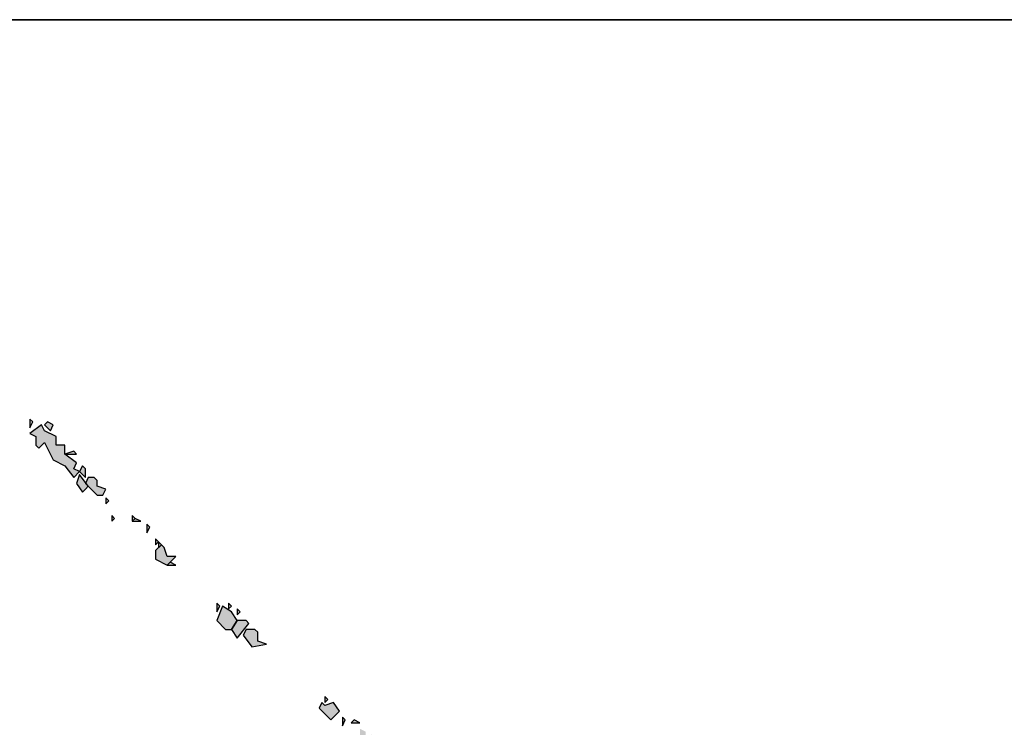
# Model space of a CAD drawing. Extents: x 797781 to 1255204, y 21234 to 1024248.
# Tile 912 of 1056: x 1197093 to 1197189, y 580795 to 580864. Entities that reach past the tile are written whole.
import ezdxf

# ---------------------------------------------------------------- set-up
doc = ezdxf.new("R2010")
doc.units = 0
doc.header["$LTSCALE"] = 1000
doc.header["$MEASUREMENT"] = 0
doc.layers.add('230303生产综合楼-平面图_t8$0$图框', color=4, linetype='Continuous', lineweight=35)
doc.layers.add('PUB_TEXT', color=7, linetype='Continuous')

# ---------------------------------------------------------------- blocks, each defined once
blk = doc.blocks.new('A$C59021D72')
at = {"linetype": 'Continuous'}
h = blk.add_hatch(color=256, dxfattribs=at)
h.paths.add_polyline_path([(1456.44, 489.84), (1455.87, 490.41), (1455.87, 489.27)])
h.paths.add_polyline_path([(1442.76, 502.95), (1442.19, 503.52), (1440.48, 503.52), (1439.91, 502.38), (1441.62, 500.1), (1444.47, 500.67), (1442.76, 501.24)])
h.paths.add_polyline_path([(1441.05, 504.66), (1440.48, 505.23), (1438.76, 505.23), (1437.62, 503.52), (1438.76, 501.81)])
h.paths.add_polyline_path([(1439.33, 506.94), (1438.76, 507.51), (1438.76, 506.37)])
h.paths.add_polyline_path([(1437.62, 506.94), (1435.91, 508.08), (1434.77, 505.23), (1436.48, 503.52), (1437.62, 503.52), (1438.76, 505.23)])
h.paths.add_polyline_path([(1437.62, 508.08), (1437.05, 508.65), (1437.05, 507.51)])
h.paths.add_polyline_path([(1435.34, 508.08), (1434.77, 508.65), (1434.77, 506.94)])
h.paths.add_polyline_path([(1426.79, 516.07), (1425.65, 516.64), (1425.08, 516.07)], flags=17)
h.paths.add_polyline_path([(1424.51, 519.49), (1423.94, 520.06), (1422.8, 518.92), (1422.8, 517.21), (1425.08, 516.07), (1426.79, 517.78), (1425.08, 517.78)])
h.paths.add_polyline_path([(1423.94, 520.06), (1423.37, 520.63), (1423.37, 519.49)])
h.paths.add_polyline_path([(1423.37, 520.63), (1422.8, 521.2), (1422.8, 520.06)])
h.paths.add_polyline_path([(1421.66, 523.48), (1421.09, 524.05), (1421.09, 522.34)])
h.paths.add_polyline_path([(1419.95, 524.62), (1418.81, 525.19), (1418.24, 524.62)])
h.paths.add_polyline_path([(1418.81, 525.19), (1418.24, 525.76), (1418.24, 524.62)])
h.paths.add_polyline_path([(1414.81, 525.19), (1414.24, 525.76), (1414.24, 524.62)])
h.paths.add_polyline_path([(1413.67, 528.61), (1413.1, 529.18), (1413.1, 528.04)])
h.paths.add_polyline_path([(1409.11, 530.89), (1409.68, 531.46), (1407.97, 533.74), (1407.4, 532.03), (1408.54, 530.32)])
h.paths.add_polyline_path([(1411.39, 532.6), (1410.82, 533.17), (1409.68, 533.17), (1409.11, 532.03), (1411.39, 529.75), (1412.53, 529.75), (1413.1, 530.89), (1411.39, 531.46)])
h.paths.add_polyline_path([(1409.11, 534.89), (1408.54, 535.46), (1407.97, 534.31), (1409.11, 533.17)])
h.paths.add_polyline_path([(1407.4, 537.74), (1406.83, 538.31), (1405.12, 537.74)], flags=17)
h.paths.add_polyline_path([(1401.13, 542.3), (1400.56, 543.44), (1398.28, 541.73), (1399.42, 541.16), (1399.42, 539.45), (1399.99, 538.88), (1401.13, 540.02), (1402.84, 536.6), (1405.12, 535.46), (1406.83, 533.17), (1407.97, 534.31), (1406.83, 534.89), (1407.4, 536.03), (1405.12, 537.74), (1405.12, 539.45), (1403.41, 539.45), (1403.41, 541.16)])
h.paths.add_polyline_path([(1402.84, 543.44), (1401.7, 544.01), (1401.13, 543.44), (1402.27, 542.3)])
h.paths.add_polyline_path([(1398.85, 544.01), (1398.28, 544.58), (1398.28, 542.87)])
h = blk.add_hatch(color=256, dxfattribs=at)
h.paths.add_polyline_path([(1468.99, 476.15), (1468.42, 476.72), (1468.42, 475.58)])
h.paths.add_polyline_path([(1468.42, 476.72), (1467.85, 477.29), (1467.85, 476.15)], flags=17)
h.paths.add_polyline_path([(1470.7, 477.29), (1470.13, 477.86), (1470.13, 476.72)])
h.paths.add_polyline_path([(1469.56, 479.57), (1468.99, 480.14), (1467.85, 479), (1468.99, 477.29)])
h.paths.add_polyline_path([(1467.28, 480.71), (1466.71, 481.28), (1463.86, 480.71), (1464.43, 478.43), (1466.14, 479.57), (1465, 478.43), (1466.14, 477.86), (1466.14, 476.15), (1468.42, 478.43), (1467.28, 479)])
h.paths.add_polyline_path([(1465.57, 482.42), (1465, 482.99), (1463.29, 481.28), (1465.57, 481.28)])
h.paths.add_polyline_path([(1463.86, 483.56), (1462.71, 484.13), (1462.71, 481.85), (1463.86, 482.42)])
h.paths.add_polyline_path([(1462.71, 485.27), (1461.57, 485.84), (1461, 485.27)])
h.paths.add_polyline_path([(1459.86, 485.84), (1459.29, 486.41), (1459.29, 484.7)])
h.paths.add_polyline_path([(1455.87, 488.7), (1455.3, 489.27), (1454.73, 488.13), (1457.01, 485.84), (1458.72, 487.56), (1457.58, 489.27)])
at = {"linetype": 'Continuous', "elevation": 0}
for points in [[(1398.85, 544.01), (1398.28, 544.58), (1398.28, 542.87), (1398.85, 544.01)], [(1401.13, 542.3), (1400.56, 543.44), (1398.28, 541.73), (1399.42, 541.16), (1399.42, 539.45), (1399.99, 538.88), (1401.13, 540.02), (1402.84, 536.6), (1405.12, 535.46), (1406.83, 533.17), (1407.97, 534.31), (1406.83, 534.89), (1407.4, 536.03), (1405.12, 537.74), (1405.12, 539.45), (1403.41, 539.45), (1403.41, 541.16), (1401.13, 542.3)], [(1402.84, 543.44), (1401.7, 544.01), (1401.13, 543.44), (1402.27, 542.3), (1402.84, 543.44)], [(1407.4, 537.74), (1406.83, 538.31), (1405.12, 537.74), (1407.4, 537.74)], [(1409.11, 534.89), (1408.54, 535.46), (1407.97, 534.31), (1409.11, 533.17), (1409.11, 534.89)], [(1409.11, 530.89), (1409.68, 531.46), (1407.97, 533.74), (1407.4, 532.03), (1408.54, 530.32), (1409.11, 530.89)], [(1411.39, 532.6), (1410.82, 533.17), (1409.68, 533.17), (1409.11, 532.03), (1411.39, 529.75), (1412.53, 529.75), (1413.1, 530.89), (1411.39, 531.46), (1411.39, 532.6)], [(1413.67, 528.61), (1413.1, 529.18), (1413.1, 528.04), (1413.67, 528.61)], [(1414.81, 525.19), (1414.24, 525.76), (1414.24, 524.62), (1414.81, 525.19)], [(1418.81, 525.19), (1418.24, 525.76), (1418.24, 524.62), (1418.81, 525.19)], [(1419.95, 524.62), (1418.81, 525.19), (1418.24, 524.62), (1419.95, 524.62)], [(1421.66, 523.48), (1421.09, 524.05), (1421.09, 522.34), (1421.66, 523.48)], [(1423.37, 520.63), (1422.8, 521.2), (1422.8, 520.06), (1423.37, 520.63)], [(1424.51, 519.49), (1423.94, 520.06), (1422.8, 518.92), (1422.8, 517.21), (1425.08, 516.07), (1426.79, 517.78), (1425.08, 517.78), (1424.51, 519.49)], [(1423.94, 520.06), (1423.37, 520.63), (1423.37, 519.49), (1423.94, 520.06)], [(1426.79, 516.07), (1425.65, 516.64), (1425.08, 516.07), (1426.79, 516.07)], [(1435.34, 508.08), (1434.77, 508.65), (1434.77, 506.94), (1435.34, 508.08)], [(1437.62, 506.94), (1435.91, 508.08), (1434.77, 505.23), (1436.48, 503.52), (1437.62, 503.52), (1438.76, 505.23), (1437.62, 506.94)], [(1437.62, 508.08), (1437.05, 508.65), (1437.05, 507.51), (1437.62, 508.08)], [(1439.33, 506.94), (1438.76, 507.51), (1438.76, 506.37), (1439.33, 506.94)], [(1441.05, 504.66), (1440.48, 505.23), (1438.76, 505.23), (1437.62, 503.52), (1438.76, 501.81), (1441.05, 504.66)], [(1442.76, 502.95), (1442.19, 503.52), (1440.48, 503.52), (1439.91, 502.38), (1441.62, 500.1), (1444.47, 500.67), (1442.76, 501.24), (1442.76, 502.95)], [(1456.44, 489.84), (1455.87, 490.41), (1455.87, 489.27), (1456.44, 489.84)], [(1455.87, 488.7), (1455.3, 489.27), (1454.73, 488.13), (1457.01, 485.84), (1458.72, 487.56), (1457.58, 489.27), (1455.87, 488.7)], [(1459.86, 485.84), (1459.29, 486.41), (1459.29, 484.7), (1459.86, 485.84)], [(1462.71, 485.27), (1461.57, 485.84), (1461, 485.27), (1462.71, 485.27)]]:
    blk.add_lwpolyline(points, dxfattribs=at)
blk = doc.blocks.new('230303生产综合楼-平面图_t8$0$图签')
at = {"layer": '230303生产综合楼-平面图_t8$0$图框', "color": 4}
blk.add_line((-4000, 10100), (0, 10100), dxfattribs=at)
at = {"layer": 'PUB_TEXT'}
blk.add_blockref('A$C59021D72', (-2594.44, 9477.47), dxfattribs=at)

msp = doc.modelspace()

# ---------------------------------------------------------------- block references
at = {"xscale": 0.5, "yscale": 0.5, "zscale": 0.5}
msp.add_blockref('230303生产综合楼-平面图_t8$0$图签', (1197691.828, 575814.103), dxfattribs=at)

doc.saveas('drawing.dxf')
